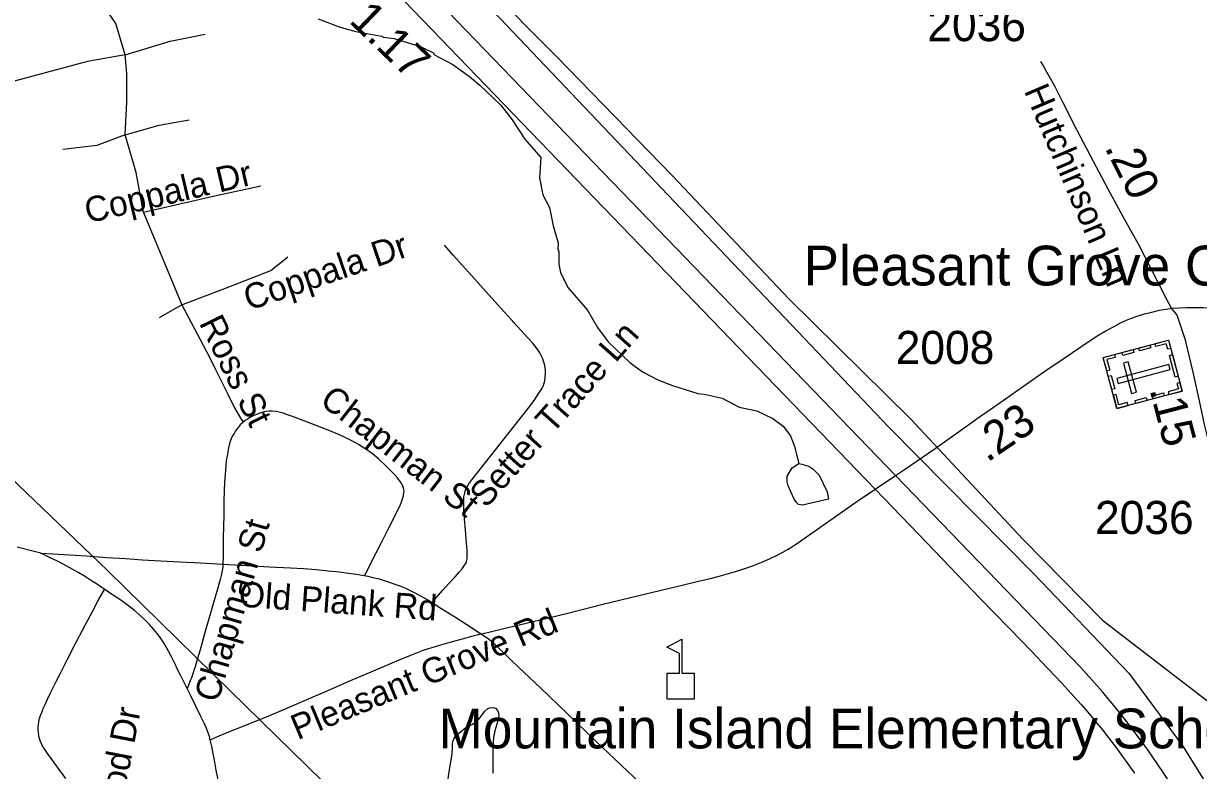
# Model space of a CAD drawing. Extents: x 1383679 to 1536984, y 460658 to 651027.
# Drawn here: x 1422212 to 1426642, y 572208 to 575026 of the extents above; entities that cross this region are included whole.
import ezdxf

# ---------------------------------------------------------------- set-up
doc = ezdxf.new("R2010")
doc.units = 0
for name, color, linetype in [('Exist Boundary Political City Limit New', 7, 'Continuous'), ('Exist Cultural Cemetery CELL', 7, 'Continuous'), ('Exist Cultural Cemetery Label', 7, 'Continuous'), ('Exist Cultural Educational Facility Elementary CELL', 7, 'Continuous'), ('Exist Cultural Educational Facility High Label', 7, 'Continuous'), ('Exist Hydrographic Misc Water Feature', 7, 'Continuous'), ('Exist Road Non-System Type 51', 7, 'Continuous'), ('Exist Road Non-System Type 51 Label', 7, 'Continuous'), ('Exist Road Primary NC UnDivided 4 Lane Attributed', 7, 'Continuous'), ('Exist Road Secondary Mileage Hundredths English Label', 7, 'Continuous'), ('Exist Road Secondary Type 51 Attributed', 7, 'Continuous'), ('Exist Road Secondary Type 51 Number Label', 7, 'Continuous'), ('Exist Utilities Electrical Transmission Line', 7, 'Continuous'), ('Map Preparation Boundary City Limit Buffer Line', 7, 'Continuous')]:
    doc.layers.add(name, color=color, linetype=linetype)

msp = doc.modelspace()

# ---------------------------------------------------------------- linework, layer by layer
at = {"layer": 'Exist Boundary Political City Limit New'}
msp.add_lwpolyline([(1423958.4, 575097.1), (1425473.5, 573504.6), (1426021.1, 572950.2), (1426378.9, 572574.8), (1426583.1, 572300.1), (1426753.4, 572024.4), (1426915.6, 571655.5), (1427013.5, 571345.9), (1427082.6, 570984.8), (1427195.2, 571113.1), (1428704.1, 571079.8), (1429277.5, 571171.2)], dxfattribs=at)
at = {"layer": 'Exist Cultural Cemetery CELL'}
for points in [[(1426334.2, 573573.6), (1426282.7, 573765.9), (1426528.6, 573831.8), (1426580.1, 573639.5)], [(1426398.1, 573785.1), (1426356.2, 573773.9), (1426353.3, 573784.9), (1426395.1, 573796.1)], [(1426461.8, 573802.1), (1426419.9, 573790.9), (1426417, 573801.9), (1426458.8, 573813.1)], [(1426537.2, 573799.8), (1426526.1, 573796.8), (1426520.4, 573818.1), (1426481.4, 573807.6), (1426478.5, 573818.4), (1426528.6, 573831.8)], [(1426324.5, 573777.2), (1426327.5, 573766.2), (1426296.4, 573757.9), (1426306.9, 573718.7), (1426296.1, 573715.9), (1426282.7, 573766)], [(1426389.4, 573630.6), (1426407.4, 573635.5), (1426376.9, 573749.2), (1426358.9, 573744.4)], [(1426554.2, 573692), (1426532.2, 573774), (1426543.2, 573777), (1426565.2, 573695)], [(1426334.3, 573686.5), (1426339.1, 573668.5), (1426535, 573720.9), (1426530.2, 573739)], [(1426315, 573645.2), (1426301.6, 573695.2), (1426312.6, 573698.2), (1426326.1, 573648.1)], [(1426571.5, 573671.4), (1426560.4, 573668.5), (1426566.1, 573647.2), (1426527.1, 573636.8), (1426530, 573626), (1426580.1, 573639.4)], [(1426376, 573584.8), (1426373.1, 573595.8), (1426342, 573587.5), (1426331.5, 573626.6), (1426320.8, 573623.7), (1426334.2, 573573.6)], [(1426447.7, 573604), (1426405.8, 573592.8), (1426402.9, 573603.8), (1426444.7, 573615)], [(1426512.6, 573621.4), (1426470.8, 573610.2), (1426467.8, 573621.2), (1426509.7, 573632.4)]]:
    msp.add_lwpolyline(points, close=True, dxfattribs=at)
at = {"layer": 'Exist Cultural Educational Facility Elementary CELL'}
msp.add_lwpolyline([(1424638.5, 572476.6), (1424638.5, 572574.6), (1424684.6, 572574.6), (1424684.6, 572649.6), (1424637.5, 572673.9), (1424694.2, 572703.1), (1424694.2, 572574.6), (1424740.2, 572574.6), (1424740.2, 572476.6)], close=True, dxfattribs=at)
at = {"layer": 'Exist Hydrographic Misc Water Feature'}
for points in [[(1423322.3, 575043.4), (1423401.5, 575013.6), (1423465.2, 574996.1), (1423560.8, 574977.8), (1423568.8, 574973.7), (1423608.6, 574968.7), (1423687.1, 574945.2), (1423692.1, 574946.8), (1423757, 574914.8), (1423759.3, 574909.2), (1423830.4, 574871.6), (1423893.5, 574826.1), (1423932.7, 574793.2), (1424011, 574717.4), (1424053.7, 574662.4), (1424102.1, 574589.3), (1424162.5, 574519.9), (1424156.8, 574444.1), (1424169.9, 574379), (1424194.3, 574331.3), (1424208.7, 574262.9), (1424227.3, 574198.5), (1424226.7, 574174.5), (1424230.6, 574166.4), (1424229.4, 574118.5), (1424236.7, 574086.3), (1424263.5, 574029.7), (1424337.5, 573944), (1424376.4, 573878.8), (1424415.5, 573824.9), (1424499.1, 573746.3), (1424548.3, 573711.2), (1424603.7, 573681.9), (1424659.1, 573660.6), (1424754.5, 573630.4), (1424778.5, 573627.8), (1424846, 573612.2), (1424909.3, 573578.8), (1424977.1, 573565.2), (1425036.4, 573535.8), (1425075.7, 573506.8), (1425102.9, 573470.2), (1425118, 573429.9), (1425134.9, 573366.5)], [(1425134.9, 573366.5), (1425146.5, 573363.3), (1425172.4, 573356.6), (1425188.2, 573346.3), (1425211.5, 573321.7), (1425242.2, 573259), (1425246.6, 573231.3), (1425149, 573209.3), (1425133, 573211.7), (1425127.2, 573217.8), (1425117.5, 573232), (1425094.7, 573282.5), (1425091, 573296.6), (1425091.5, 573318.6), (1425110.1, 573350.1), (1425134.9, 573366.5)], [(1423813, 572176.8), (1423819.2, 572219.1), (1423824.7, 572254.3), (1423827.3, 572272.3), (1423828.5, 572291.1), (1423829.6, 572310), (1423831.3, 572320.1), (1423835.4, 572329.4), (1423844.2, 572341.1), (1423865.1, 572359.5), (1423879.4, 572370.2), (1423891.2, 572374.7), (1423903.1, 572381.6), (1423915.9, 572390.7), (1423927.1, 572400.7), (1423936.7, 572413.1), (1423951.2, 572431.7), (1423962.4, 572442.5), (1423969.5, 572444.7), (1423982, 572445.2), (1423990.7, 572442.7), (1423998.3, 572434.7), (1424003, 572426), (1424003.6, 572416.6), (1424001.7, 572404.8), (1423995.9, 572382.9), (1423988.3, 572358), (1423984, 572332.9), (1423981, 572301.6), (1423980.7, 572197.9)]]:
    msp.add_lwpolyline(points, dxfattribs=at)
at = {"layer": 'Exist Road Non-System Type 51'}
for p, q in [((1422808.4, 573964.9), (1422723.3, 573915.8)), ((1425461.5, 573295.2), (1425498.8, 573320.4)), ((1425385.6, 573243.9), (1425422.6, 573268.9)), ((1425422.6, 573268.9), (1425461.5, 573295.2))]:
    msp.add_line(p, q, dxfattribs=at)
for points in [[(1422595.5, 574908.3), (1422559.7, 575026), (1422498.4, 575118.1), (1422385.9, 575225.5)], [(1422595.5, 574908.3), (1422764.2, 574959.5), (1422897.1, 574985.1)], [(1422595.5, 574908.3), (1422452.4, 574882.7), (1422109.9, 574790.7)], [(1422595.5, 574606.5), (1422600.6, 574729.3), (1422600.6, 574836.7), (1422595.5, 574908.3)], [(1422595.5, 574606.5), (1422723.3, 574642.3), (1422835.7, 574662.8)], [(1422595.5, 574606.5), (1422488.1, 574565.6), (1422360.3, 574550.2)], [(1422663.9, 574313.5), (1422636.4, 574463.2), (1422595.5, 574606.5)], [(1423106.7, 574412.1), (1422937.4, 574375.5), (1422663.9, 574313.5)], [(1422663.9, 574313.5), (1422808.4, 573964.9)], [(1423752.5, 572841.8), (1423790.8, 572887.3), (1423814.8, 572914), (1423840.1, 572940.2), (1423856, 572957.9), (1423865.1, 572968.6), (1423874.8, 572983), (1423878.8, 572989.3), (1423881.7, 572996.1), (1423884.5, 573006.9), (1423884.5, 573017.2), (1423884.5, 573026.9), (1423883.8, 573037.4), (1423881.9, 573066), (1423880.9, 573077.7), (1423878.8, 573101.9), (1423877.8, 573114.1), (1423874.5, 573157.2), (1423871.5, 573193.9), (1423871.3, 573209.8), (1423871.3, 573228.2), (1423872.2, 573240.2), (1423875.1, 573255.1), (1423878.7, 573267.3), (1423883.8, 573278.2), (1423890.9, 573290), (1423901.8, 573304.9), (1424113, 573571.8), (1424137.1, 573603.7), (1424154.9, 573631), (1424165.6, 573648.4), (1424171.8, 573662.2), (1424176.9, 573678.2), (1424178.9, 573690.8), (1424179.9, 573707), (1424179.5, 573718.6), (1424178.4, 573728.3), (1424175.8, 573740.8), (1424172.6, 573751.9), (1424169.2, 573760.9), (1424165.1, 573770.8), (1424158.4, 573783.3), (1424153.5, 573791), (1424148.6, 573798.1), (1424130.3, 573820.9), (1424098.8, 573855.1), (1424060.4, 573898.3), (1424054.5, 573905), (1424010.1, 573953.2), (1423913.7, 574061.2), (1423831.3, 574152.4), (1423798.4, 574190.2)], [(1422808.4, 573964.9), (1422973.5, 574026.9), (1423143.8, 574094.1), (1423208, 574146)], [(1422808.4, 573964.9), (1422912.9, 573767.1), (1422935, 573720.9), (1422980.8, 573630.7), (1423007.7, 573576.7), (1423029.3, 573537.7), (1423040.1, 573521.6)], [(1423499.1, 572943.1), (1423522.4, 572992.7), (1423540.9, 573028.7), (1423559.8, 573066), (1423584, 573113.6), (1423612.6, 573169.6), (1423633.1, 573211.4), (1423636.9, 573221.1), (1423640.8, 573232.7), (1423644.2, 573244), (1423646, 573255.1), (1423646.3, 573263.3), (1423644.6, 573272.8), (1423642.1, 573280.7), (1423636.4, 573292.4), (1423628.3, 573303.6), (1423621.4, 573312), (1423611.1, 573323.5), (1423602, 573333.7), (1423600.8, 573335), (1423580.7, 573355.1), (1423551.7, 573382.5), (1423527.4, 573402.1), (1423502.6, 573419.6), (1423489.9, 573428), (1423477.4, 573436), (1423463.3, 573444.5), (1423444.9, 573454.1), (1423421.8, 573465.1), (1423396.2, 573476.6), (1423360.2, 573491.9), (1423298.6, 573515.9), (1423226, 573543.3), (1423206.9, 573550.3), (1423190.6, 573555.4), (1423176, 573559.8), (1423164.3, 573562.4), (1423149.4, 573564.1), (1423136.5, 573563.4), (1423125.9, 573562), (1423114.8, 573559.6), (1423103.2, 573556.1), (1423093.3, 573552.2), (1423080.6, 573547.1), (1423069.5, 573541.7), (1423056, 573533.7), (1423047.6, 573527.7), (1423040.1, 573521.6)], [(1423040.1, 573521.6), (1423037.9, 573519.7), (1423028.5, 573511.4), (1423021.3, 573502.1), (1423011, 573489.2), (1423005.4, 573479.8), (1422999.9, 573470.4), (1422994.5, 573459.1), (1422990, 573446.7), (1422984.6, 573425.7), (1422981.9, 573410.6), (1422980.2, 573399.8), (1422976.3, 573377.9), (1422972.8, 573340.1), (1422969.2, 573296), (1422967, 573227.2), (1422966.6, 573172.6), (1422964.4, 573084.5), (1422964.3, 573078.6), (1422963.9, 573066), (1422963.8, 573040.5), (1422964.1, 573010.3), (1422963.7, 572987.1), (1422963.7, 572986.3)], [(1423937.2, 572723), (1423940.3, 572723.8), (1424023.2, 572743.4), (1424160, 572776.8), (1424263.8, 572801.5), (1424395.6, 572835.6), (1424531, 572867.7), (1424694.8, 572907.2), (1424761.4, 572923.3), (1424802.2, 572932.8), (1424834.4, 572941.2), (1424869.8, 572951.1), (1424892.2, 572957.9), (1424919.7, 572966.2), (1424942.3, 572974), (1424970, 572983.9), (1424995.6, 572993.7), (1425024.7, 573006.8), (1425055.1, 573021.1), (1425075, 573031.8), (1425094.4, 573043), (1425108.8, 573051.7), (1425119.3, 573058.9), (1425130.3, 573066), (1425353.8, 573222.4), (1425422.6, 573268.9)], [(1422276.7, 573027.8), (1422241.6, 573037.1), (1422188.1, 573050.9)], [(1422276.7, 573027.8), (1422365.4, 573023.4), (1422448.5, 573017.5), (1422526.3, 573011.8), (1422596.9, 573007.2), (1422660.7, 573003), (1422728.4, 572999.4), (1422877.1, 572991.4), (1422963.7, 572986.3)], [(1422828.6, 572517.4), (1422804.6, 572565.1), (1422791.2, 572592.1), (1422784.3, 572607.1), (1422769.7, 572636.7), (1422758.2, 572658.2), (1422745.6, 572681), (1422735.9, 572696.9), (1422724.5, 572713.5), (1422715.8, 572724.6), (1422702.7, 572740.1), (1422686.5, 572758.2), (1422668.5, 572777), (1422651.4, 572792.9), (1422630.2, 572811.1), (1422602, 572833), (1422575, 572852.7), (1422543.1, 572873.8), (1422490, 572909.6), (1422464.3, 572926.6), (1422441.8, 572940.5), (1422419.8, 572953.3), (1422397.2, 572966.5), (1422375.3, 572978.6), (1422358.6, 572987.7), (1422337.5, 572998.8), (1422315.2, 573009.1), (1422276.7, 573027.8)], [(1422963.7, 572986.3), (1422962.9, 572976.2), (1422961.1, 572962.9), (1422958.3, 572949.2), (1422953, 572928.3), (1422941.6, 572888.4), (1422926.7, 572836.3), (1422916.7, 572801), (1422904.5, 572758.9), (1422896.8, 572731.8), (1422885.1, 572691.4), (1422877.1, 572663), (1422866.3, 572626.2), (1422858.3, 572599.1), (1422854.4, 572585.6), (1422850.3, 572572.8), (1422846.5, 572562), (1422840.6, 572546), (1422828.6, 572517.4)], [(1422963.7, 572986.3), (1423054, 572981.1), (1423139.3, 572976.4), (1423218.7, 572972.4), (1423267.1, 572969.5), (1423315, 572965.8), (1423360.3, 572961.5), (1423403.1, 572956.9), (1423436.7, 572952.3), (1423467.3, 572948.2), (1423488.2, 572945), (1423509.7, 572941.2), (1423528.9, 572936.6), (1423552.2, 572930.7), (1423571.3, 572925.3), (1423590.6, 572918.9), (1423612.2, 572911.4), (1423630.7, 572904.6), (1423649.2, 572896.5), (1423672.5, 572885.5), (1423692.6, 572875.8), (1423720.2, 572861.1), (1423742.7, 572848), (1423752.5, 572841.8)], [(1422370.8, 572178.3), (1422342.8, 572216.5), (1422320.5, 572246.7), (1422304.6, 572269), (1422290.3, 572290), (1422283.7, 572300.4), (1422279.6, 572308.1), (1422275.8, 572317.1), (1422273, 572324.8), (1422270.8, 572332.8), (1422269.2, 572341.3), (1422267.9, 572351.6), (1422267.3, 572360.8), (1422266.7, 572371), (1422267.6, 572381.1), (1422269.4, 572391.6), (1422272.2, 572403.7), (1422276.2, 572415.8), (1422280.2, 572427.4), (1422286.3, 572442.3), (1422292.7, 572456.8), (1422303.4, 572480), (1422312.2, 572498.3), (1422323.3, 572520.6), (1422334.8, 572543.9), (1422350.6, 572574.7), (1422376.4, 572625.5), (1422410.8, 572692.3), (1422434.4, 572737.1), (1422472.8, 572810.6), (1422494.2, 572851.6), (1422516.7, 572891.3)], [(1423752.5, 572841.8), (1423785.5, 572820.8), (1423833.8, 572789.8), (1423882.5, 572759), (1423931, 572727.2), (1423937.2, 572723)], [(1422915.7, 572323.6), (1422949.6, 572338.8), (1422988.8, 572354.7), (1423039.3, 572374.7), (1423137, 572414.5), (1423184.4, 572434.2), (1423222.4, 572450.5), (1423348, 572505.3), (1423442.1, 572546.6), (1423563.4, 572598.1), (1423619.6, 572621.9), (1423672, 572643.1), (1423696.7, 572652.8), (1423716.2, 572660.4), (1423735.3, 572666.9), (1423752.4, 572672.6), (1423784.6, 572682.4), (1423829.1, 572695), (1423867, 572705), (1423902.4, 572714.8), (1423937.2, 572723)], [(1423937.2, 572723), (1423968.1, 572702.2), (1423976.5, 572695.7), (1423984.8, 572688.4), (1424003.9, 572669.9), (1424052, 572622.9), (1424077.6, 572598.3), (1424161.6, 572519.1), (1424259.9, 572424.9), (1424370.1, 572318.9), (1424488.8, 572206.1), (1424606.9, 572093.3), (1424667.9, 572035.4)], [(1422915.7, 572323.6), (1422912.6, 572335.7), (1422905.7, 572356.8), (1422900, 572370.4), (1422893.5, 572384.1), (1422880.6, 572411.5), (1422860.7, 572453.3), (1422841.4, 572492.1), (1422828.6, 572517.4)], [(1422945.2, 572173.1), (1422938.3, 572209.7), (1422931.5, 572246.8), (1422927.1, 572272.5), (1422921.7, 572298.4), (1422917, 572318.9), (1422915.7, 572323.6)]]:
    msp.add_lwpolyline(points, dxfattribs=at)
at = {"layer": 'Exist Road Primary NC UnDivided 4 Lane Attributed'}
for points in [[(1425498.8, 573320.4), (1422365, 576572.1)], [(1422316.1, 576493.1), (1425422.6, 573268.9)], [(1426654.5, 571953.8), (1426608, 572039.2), (1426565.8, 572110), (1426509.7, 572198.7), (1426450.1, 572286.6), (1426395.5, 572360.8), (1426364.1, 572401.7), (1426335.1, 572438.1), (1426308.8, 572469.9), (1426279.4, 572504.3), (1426239.8, 572549.8), (1426196.5, 572597.6), (1425498.8, 573320.4)], [(1425422.6, 573268.9), (1425618.1, 573066), (1425704, 572976.7), (1425817.9, 572858.2), (1425928.1, 572744.5), (1426011.6, 572657.8), (1426071.5, 572595.2), (1426075, 572591.5), (1426126.5, 572536.9), (1426171.8, 572486.8), (1426200.6, 572455.5), (1426224.6, 572428.1), (1426252.5, 572394.2), (1426279.6, 572361.2), (1426304.2, 572329.8), (1426330.3, 572296.2), (1426355.5, 572261.2), (1426371.1, 572238.5), (1426400.4, 572197.6)]]:
    msp.add_lwpolyline(points, dxfattribs=at)
at = {"layer": 'Exist Road Secondary Type 51 Attributed'}
for points in [[(1426540.5, 573951.8), (1426523.5, 573982.8), (1426465.5, 574095.4), (1426415.4, 574192.9), (1426357.7, 574296.5), (1426300.8, 574401.3), (1426246.2, 574504.7), (1426195.6, 574601), (1426171.7, 574646.5), (1426146.2, 574697.4), (1426131.3, 574727.2), (1426099.5, 574789.4), (1426075, 574833.9), (1426070.4, 574842.1), (1426060.8, 574859.1), (1426053.1, 574872.6), (1426047.2, 574882.7)], [(1425498.8, 573320.4), (1425537.3, 573346.5), (1425557, 573359.7), (1425648.7, 573422.5), (1425749.1, 573494.8), (1425819.5, 573544.2), (1425893.1, 573595.2), (1425978.7, 573655.9), (1426075, 573722.8), (1426095.9, 573737.3), (1426201.5, 573808.5), (1426256.5, 573844.8), (1426290, 573865.5), (1426320.8, 573882.2), (1426349.9, 573897.4), (1426379.2, 573910.2), (1426410, 573921.7), (1426438.6, 573930.1), (1426466.4, 573937.6), (1426494.5, 573944), (1426519.3, 573947.8), (1426540.5, 573951.8)], [(1426540.5, 573951.8), (1426568.9, 573952.7), (1426597, 573954), (1426628.4, 573954.3), (1426659.4, 573954), (1426699.6, 573952.9), (1426746.3, 573950.9), (1426797.6, 573947.8), (1426860.3, 573944), (1426914.4, 573940.4), (1426980.2, 573936.7), (1427059.7, 573931.3), (1427125.9, 573927.3), (1427173.2, 573924.4), (1427207.4, 573922), (1427235.4, 573919.6), (1427258.4, 573916.6)], [(1426756.1, 573162.2), (1426755.1, 573165.3), (1426734.8, 573236.4), (1426716.6, 573306.5), (1426689.7, 573412.4), (1426664.1, 573513.4), (1426644.9, 573603), (1426621.9, 573710.1), (1426592.6, 573831.5), (1426560.7, 573925.4), (1426540.5, 573951.8)], [(1425422.6, 573268.9), (1425498.8, 573320.4)]]:
    msp.add_lwpolyline(points, dxfattribs=at)
at = {"layer": 'Exist Utilities Electrical Transmission Line'}
for points in [[(1418993.8, 580309.6), (1419400.9, 579888.2), (1419894.1, 579369.2), (1420263.7, 578984.4), (1420680.5, 578558.8), (1421205.5, 578015.4), (1421828.6, 577371.9), (1422260.9, 576908.2), (1422650.3, 576515), (1423143.7, 575996), (1423674.4, 575452.5), (1424223.3, 574898.6), (1424657.8, 574452.6), (1425098, 573986.5), (1425555.7, 573534.3), (1425978.8, 573080.6), (1426279.7, 572775.2), (1426716, 572439.2), (1427233.3, 572036), (1427803.8, 571589.7), (1428315.2, 571190.7), (1428921.5, 570735.6), (1429656.2, 570174.4), (1430153.8, 569787.6)], [(1427173.4, 568483.1), (1426733.5, 568858.4), (1426087.9, 569490.1), (1425592, 569975.1), (1425035.1, 570519.1), (1424521.6, 571020.5), (1424055.2, 571478.9), (1423514, 571996.8), (1422990.6, 572508.2), (1422528.2, 572962.7), (1422006.6, 573462.1), (1421465.6, 574003.8), (1421003, 574448.3), (1420324, 575100.5), (1419741.5, 575669.1), (1419233.7, 576156.4), (1418704.2, 576671.9), (1418251.6, 577106.2), (1417696.5, 577640.2), (1417240, 578084.4), (1416982, 578331.1)]]:
    msp.add_lwpolyline(points, dxfattribs=at)
at = {"layer": 'Map Preparation Boundary City Limit Buffer Line'}
msp.add_lwpolyline([(1423958.4, 575097.1), (1425473.5, 573504.6), (1426021.1, 572950.2), (1426378.9, 572574.8), (1426583.1, 572300.1), (1426753.4, 572024.4), (1426915.6, 571655.5), (1427013.5, 571345.9), (1427082.6, 570984.8), (1427195.2, 571113.1), (1428704.1, 571079.8), (1429277.5, 571171.2)], dxfattribs=at)

# ---------------------------------------------------------------- texts
at = {"layer": 'Exist Cultural Cemetery Label'}
msp.add_text('Pleasant Grove Cemetery', height=150, dxfattribs=at).set_placement((1425152.5, 574037.7))
at = {"layer": 'Exist Cultural Educational Facility High Label'}
msp.add_text('Mountain Island Elementary School', height=150, dxfattribs=at).set_placement((1423776.2, 572291.5))
at = {"layer": 'Exist Road Non-System Type 51 Label'}
for s, rotation, p in [('Hutchinson Ln', 293.0732, (1425982.7, 574772.5)), ('Coppala Dr', 13.2044, (1422454.4, 574271.8)), ('Coppala Dr', 18.8543, (1423061.3, 573941.8)), ('Ross St', 296.0959, (1422872.3, 573896.4)), ('Setter Trace Ln', 48.3675, (1423956.1, 573194.5)), ('Chapman St', 322.0457, (1423323.8, 573593.5)), ('Chapman St', 73.9099, (1422945, 572460.8)), ('Old Plank Rd', 355.943, (1423020.8, 572826.6)), ('Pleasant Grove Rd', 22.6211, (1423245, 572321.9)), ('Rozwood Dr', 79.0329, (1422521.4, 571750.7))]:
    msp.add_text(s, height=95, rotation=rotation, dxfattribs=at).set_placement(p)
at = {"layer": 'Exist Road Secondary Mileage Hundredths English Label'}
for s, rotation, p in [('1.17', 316.0015, (1423435.3, 575032.7)), ('.20', 296.5773, (1426286.3, 574558.5)), ('.15', 284.6748, (1426456.1, 573645.6)), ('.23', 34.2105, (1425845, 573368.2))]:
    msp.add_text(s, height=125, rotation=rotation, dxfattribs=at).set_placement(p)
at = {"layer": 'Exist Road Secondary Type 51 Number Label'}
for s, p in [('2036', (1425619.3, 574959.2)), ('2008', (1425500.1, 573741.3)), ('2036', (1426251.5, 573100))]:
    msp.add_text(s, height=125, dxfattribs=at).set_placement(p)

doc.saveas('drawing.dxf')
